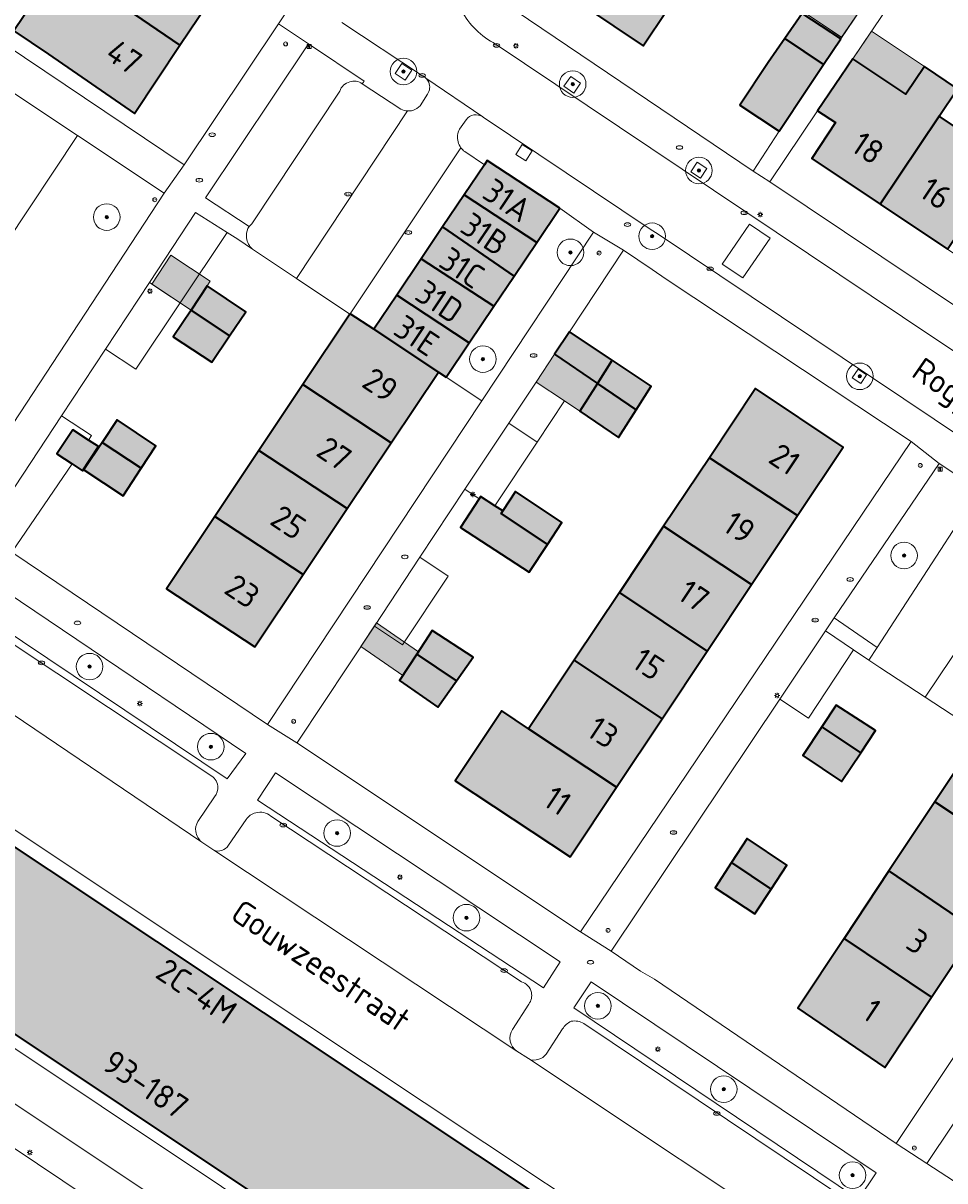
# Model space of a CAD drawing. Header units: metres. Extents: x 125349 to 128236, y 501602 to 503797.
# Tile 443 of 656: x 127074 to 127143, y 502371 to 502458. Entities that reach past the tile are written whole.
import ezdxf
from ezdxf.enums import TextEntityAlignment as Align

# ---------------------------------------------------------------- set-up
doc = ezdxf.new("R2010")
doc.units = ezdxf.units.M
doc.layers.get('0').update_dxf_attribs({"linetype": 'CONTINUOUS'})
for name, color, linetype, lineweight in [('B-WE-GR-BEPLANTING_CULTUUR_BODEMBEDEKKER-GV', 90, 'CONTINUOUS', 18), ('B-WE-GR-BEPLANTING_CULTUUR_HEESTERS-GV', 90, 'CONTINUOUS', 18), ('B-WE-GR-BOOM-S-500', 90, 'CONTINUOUS', 18), ('B-WE-GR-GROENVOORZIENING-GV', 80, 'CONTINUOUS', 18), ('B-WE-IE-MEUBILAIR-S', 7, 'CONTINUOUS', 18), ('B-WE-IE-MEUBILAIR_WEGMEUBILAIR-GV', 7, 'CONTINUOUS', 18), ('B-WE-OG-BEBOUWING-GV', 7, 'CONTINUOUS', 35), ('B-WE-OG-BEBOUWING-T18', 10, 'CONTINUOUS', 18), ('B-WE-OG-BEBOUWING_OVERBOUWING-GV', 7, 'CONTINUOUS', 18), ('B-WE-OG-BEBOUWING_TE AMOVEREN-V', 253, 'CONTINUOUS', 18), ('B-WE-OG-TERREIN_BEGROEID-GV', 7, 'CONTINUOUS', 18), ('B-WE-OG-TERREIN_ERF-GV', 7, 'CONTINUOUS', 18), ('B-WE-OG-TOPOGRAFIE-T18', 10, 'CONTINUOUS', 18), ('B-WE-VH-OPENVERHARDING_BETONSTRAATSTEEN-GV', 90, 'CONTINUOUS', 18), ('B-WE-VH-OPENVERHARDING_TEGEL-GV', 90, 'CONTINUOUS', 18)]:
    doc.layers.add(name, color=color, linetype=linetype, lineweight=lineweight)
doc.layers.add('B-WE-OG-BEBOUWING-V', color=7, linetype='CONTINUOUS', lineweight=18, true_color=0xcc646e)
doc.layers.add('B-WE-OG-BEBOUWING_OVERBOUWING-V', color=7, linetype='CONTINUOUS', lineweight=18, true_color=0xcc646e)
doc.styles.add('NLCS-ISO', font='NLCS-ISO.ttf')
doc.styles.add('NLCS-ISO-M1000-T18', font='NLCS-ISO.ttf', dxfattribs={"height": 1.8})

# ---------------------------------------------------------------- blocks, each defined once
blk = doc.blocks.new('SIE-MEUBILAIR_BORD_INFORMATIE-SO')
h = blk.add_hatch(color=256)
h.dxf.hatch_style = 1
h.paths.add_polyline_path([(0.13, 0.2), (-0.33, 0.2), (-0.33, 0.08), (-0.13, 0.08), (-0.13, -0.65), (0.13, -0.65)])
h = blk.add_hatch(color=256)
h.dxf.hatch_style = 1
edge = h.paths.add_edge_path()
edge.add_arc((0, 0.5), 0.149, 0, 360)
for points in [[(-0.75, -0.75), (0.75, -0.75), (0.75, 0.75), (-0.75, 0.75)], [(0.13, 0.2), (-0.33, 0.2), (-0.33, 0.08), (-0.13, 0.08), (-0.13, -0.65), (0.13, -0.65)]]:
    blk.add_lwpolyline(points, close=True)
blk.add_circle((0, 0.5), 0.149)
blk = doc.blocks.new('SIE-MEUBILAIR_PAAL_LICHTMAST-SO')
for points in [[(-0.62, 0), (-1, 0)], [(-0.71, 0.71), (-0.44, 0.44)], [(0, 1), (0, 0.62)], [(0.44, 0.44), (0.71, 0.71)], [(1, 0), (0.62, 0)], [(-0.71, -0.71), (-0.44, -0.44)], [(0, -0.62), (0, -1)], [(0.44, -0.44), (0.71, -0.71)]]:
    blk.add_lwpolyline(points)
blk.add_circle((0, 0), 0.5)
blk = doc.blocks.new('SIE-MEUBILAIR_PAAL_AFSLUITPAAL-SO')
blk.add_circle((0, 0), 0.75)
at = {"style": 'NLCS-ISO'}
blk.add_text('af', height=0.75, dxfattribs=at).set_placement((0, 0.05), align=Align.MIDDLE_CENTER)
blk = doc.blocks.new('SIE-MEUBILAIR_PAAL_VERKEERSBORD-SO')
blk.add_circle((0, 0), 0.75)
at = {"style": 'NLCS-ISO'}
blk.add_text('vb', height=0.75, dxfattribs=at).set_placement((0, 0.07), align=Align.MIDDLE_CENTER)
blk = doc.blocks.new('SIE-MEUBILAIR_PUT_KOLK-SO')
blk.add_ellipse((0, 0), major_axis=(1.25, 0), ratio=0.54)
at = {"style": 'NLCS-ISO'}
blk.add_text('klk', height=0.75, dxfattribs=at).set_placement((0.03, 0), align=Align.MIDDLE_CENTER)
blk = doc.blocks.new('SIE-MEUBILAIR_PUT_RIOOLPUT-SO')
blk.add_ellipse((0, 0), major_axis=(1.25, 0), ratio=0.54)
at = {"style": 'NLCS-ISO'}
blk.add_text('ri', height=0.75, dxfattribs=at).set_placement((-0.04, 0.07), align=Align.MIDDLE_CENTER)
blk = doc.blocks.new('SIE-MEUBILAIR_PUT_BRANDKRAAN-SO')
blk.add_ellipse((0, 0), major_axis=(1.25, 0), ratio=0.54)
at = {"style": 'NLCS-ISO'}
blk.add_text('bk', height=0.75, dxfattribs=at).set_placement((0.03, 0), align=Align.MIDDLE_CENTER)
blk = doc.blocks.new('SGR-BOOM_01-SO')
at = {"linetype": 'ByBlock', "lineweight": 18}
h = blk.add_hatch(color=0, dxfattribs=at)
h.dxf.hatch_style = 1
edge = h.paths.add_edge_path()
edge.add_arc((0, 0), 0.25, 0, 360)
at = {"color": 0, "linetype": 'ByBlock', "lineweight": 18}
for radius in [2, 0.25]:
    blk.add_circle((0, 0), radius, dxfattribs=at)

msp = doc.modelspace()

# ---------------------------------------------------------------- hatches: boundary and pattern name
at = {"layer": 'B-WE-OG-BEBOUWING-V'}
for points in [[(127085.687, 502456.672), (127089.165, 502461.875), (127082.701, 502466.285), (127080.099, 502468.061), (127076.617, 502462.865)], [(127124.078, 502461.976), (127117.539, 502466.386), (127113.982, 502461.052), (127120.527, 502456.638)], [(127085.687, 502456.672), (127076.617, 502462.865), (127073.197, 502457.762), (127075.814, 502456.008), (127082.259, 502451.544)], [(127135.382, 502457.165), (127132.484, 502459.071), (127131.181, 502457.186), (127134.08, 502455.231), (127134.086, 502455.227)], [(127134.086, 502455.227), (127134.08, 502455.231), (127131.181, 502457.186), (127129.928, 502455.372), (127127.799, 502452.164), (127130.747, 502450.208), (127132.876, 502453.416)], [(127142.779, 502451.331), (127144.171, 502453.407), (127141.677, 502455.075), (127140.285, 502452.999), (127136.306, 502455.662), (127133.651, 502451.737), (127134.988, 502450.86), (127133.218, 502448.161), (127138.349, 502444.721), (127138.35, 502444.723)], [(127142.779, 502451.331), (127138.35, 502444.723), (127138.349, 502444.721), (127143.422, 502441.319), (127143.425, 502441.324), (127147.854, 502447.936)], [(127114.258, 502444.404), (127108.801, 502447.999), (127108.583, 502447.676), (127107.072, 502445.427), (127112.532, 502441.842)], [(127110.826, 502439.308), (127112.532, 502441.842), (127107.072, 502445.427), (127105.447, 502443.008)], [(127103.826, 502440.595), (127109.299, 502437.041), (127110.826, 502439.308), (127105.447, 502443.008)], [(127103.826, 502440.595), (127101.995, 502437.871), (127107.445, 502434.287), (127109.299, 502437.041)], [(127086.523, 502436.743), (127089.425, 502434.816), (127090.638, 502436.619), (127087.74, 502438.575)], [(127100.269, 502435.302), (127105.13, 502432.078), (127105.701, 502431.698), (127107.445, 502434.287), (127101.995, 502437.871)], [(127086.523, 502436.743), (127085.183, 502434.726), (127088.081, 502432.82), (127089.425, 502434.816)], [(127098.465, 502436.433), (127094.941, 502431.152), (127101.568, 502426.749), (127105.13, 502432.078), (127100.269, 502435.302), (127098.494, 502436.477)], [(127118.19, 502432.973), (127114.975, 502435.115), (127113.863, 502433.437), (127117.1, 502431.233)], [(127120.011, 502429.251), (127121.138, 502431.017), (127118.19, 502432.973), (127117.1, 502431.233)], [(127091.632, 502426.192), (127098.269, 502421.814), (127101.568, 502426.749), (127094.941, 502431.152)], [(127120.011, 502429.251), (127117.1, 502431.233), (127115.77, 502429.149), (127118.681, 502427.167)], [(127125.504, 502425.642), (127132.145, 502421.28), (127135.576, 502426.427), (127128.971, 502430.842)], [(127082.774, 502424.849), (127083.87, 502426.522), (127080.973, 502428.478), (127079.836, 502426.778)], [(127077.581, 502425.17), (127078.362, 502424.657), (127079.557, 502426.477), (127078.811, 502426.967), (127077.635, 502427.74), (127076.44, 502425.919)], [(127082.774, 502424.849), (127079.836, 502426.778), (127078.466, 502424.729), (127081.414, 502422.773)], [(127088.309, 502421.213), (127094.95, 502416.85), (127098.269, 502421.814), (127091.632, 502426.192)], [(127125.504, 502425.642), (127122.068, 502420.488), (127128.683, 502416.087), (127132.145, 502421.28)], [(127113.333, 502419.111), (127109.846, 502421.443), (127109.971, 502421.636), (127109.374, 502422.022), (127108.291, 502422.721), (127108.184, 502422.555), (127106.783, 502420.388), (127111.963, 502417.02)], [(127113.333, 502419.111), (127114.42, 502420.769), (127110.918, 502423.101), (127109.971, 502421.636), (127109.846, 502421.443)], [(127088.309, 502421.213), (127084.682, 502415.777), (127091.319, 502411.418), (127094.95, 502416.85)], [(127125.342, 502411.077), (127128.683, 502416.087), (127122.068, 502420.488), (127118.739, 502415.494)], [(127115.341, 502410.397), (127121.947, 502405.984), (127125.342, 502411.077), (127118.739, 502415.494)], [(127106.499, 502408.854), (127107.752, 502410.622), (127104.655, 502412.628), (127103.494, 502410.856)], [(127106.499, 502408.854), (127103.494, 502410.856), (127102.198, 502408.879), (127105.096, 502406.873)], [(127111.91, 502405.25), (127118.521, 502400.846), (127121.947, 502405.984), (127115.341, 502410.397)], [(127111.91, 502405.25), (127109.89, 502406.595), (127106.376, 502401.325), (127115.026, 502395.603), (127118.521, 502400.846)], [(127136.887, 502403.439), (127138.002, 502405.119), (127135.054, 502407.026), (127133.966, 502405.377)], [(127136.887, 502403.439), (127133.966, 502405.377), (127132.548, 502403.227), (127135.446, 502401.27)], [(127152.445, 502400.437), (127147.636, 502403.74), (127145.89, 502404.904), (127142.461, 502399.741), (127149.071, 502395.357)], [(127149.071, 502395.357), (127142.461, 502399.741), (127139.008, 502394.542), (127145.575, 502390.093)], [(127130.143, 502393.165), (127131.335, 502394.972), (127128.337, 502396.978), (127127.162, 502395.171)], [(127130.143, 502393.165), (127127.162, 502395.171), (127125.931, 502393.279), (127128.928, 502391.323)], [(127142.217, 502385.036), (127145.575, 502390.093), (127139.008, 502394.542), (127135.637, 502389.466)], [(127142.217, 502385.036), (127135.637, 502389.466), (127132.151, 502384.216), (127138.714, 502379.762)]]:
    msp.add_hatch(color=256, dxfattribs=at).paths.add_polyline_path(points)
at = {"layer": 'B-WE-OG-BEBOUWING_OVERBOUWING-V'}
for points in [[(127134.524, 502462.184), (127132.526, 502459.202), (127135.456, 502457.274), (127137.447, 502460.219)], [(127136.306, 502455.662), (127140.285, 502452.999), (127141.677, 502455.075), (127137.706, 502457.732)], [(127086.523, 502436.743), (127087.74, 502438.575), (127087.965, 502438.914), (127085.01, 502440.877), (127083.568, 502438.706)], [(127115.77, 502429.149), (127117.1, 502431.233), (127113.863, 502433.437), (127112.47, 502431.333), (127114.617, 502429.912)], [(127100.481, 502413.217), (127099.297, 502411.443), (127102.448, 502409.261), (127103.494, 502410.856), (127103.618, 502411.045)]]:
    msp.add_hatch(color=256, dxfattribs=at).paths.add_polyline_path(points)
at = {"layer": 'B-WE-OG-BEBOUWING_TE AMOVEREN-V', "transparency": 33554508}
h = msp.add_hatch(color=256, dxfattribs=at)
h.dxf.hatch_style = 1
h.paths.add_polyline_path([(127142.869, 502350.018), (127139.722, 502352.111), (127139.755, 502352.161), (127139.254, 502353.215), (127138.605, 502353.935), (127137.895, 502354.386), (127136.985, 502354.713), (127135.8, 502354.792), (127135.766, 502354.742), (127135.608, 502354.847), (127134.895, 502353.774), (127131.551, 502356.042), (127132.244, 502357.084), (127043.656, 502416.054), (127042.959, 502415.013), (127039.582, 502417.23), (127040.298, 502418.301), (127040.14, 502418.406), (127040.173, 502418.456), (127039.646, 502419.52), (127038.994, 502420.235), (127038.305, 502420.717), (127037.391, 502421.04), (127036.226, 502421.098), (127036.193, 502421.048), (127033.051, 502423.15), (127029.191, 502417.251), (127028.641, 502417.602), (127028.039, 502416.652), (127028.589, 502416.251), (127026.55, 502413.365), (127030.067, 502411.111), (127030.683, 502412.153), (127034.052, 502409.951), (127033.386, 502408.86), (127129.507, 502344.735), (127130.208, 502345.785), (127133.656, 502343.477), (127132.954, 502342.478), (127136.452, 502340.22), (127138.306, 502343.02), (127138.956, 502342.618), (127139.558, 502343.568), (127138.958, 502343.969)])

# ---------------------------------------------------------------- linework, layer by layer
at = {"layer": 'B-WE-GR-BEPLANTING_CULTUUR_BODEMBEDEKKER-GV', "flags": 128}
for points in [[(127099.403, 502453.772), (127099.555, 502453.978), (127095.356, 502456.781), (127087.602, 502445.183), (127090.9, 502443.031)], [(127090.9, 502443.031), (127091.1, 502443.231), (127097.705, 502453.222)], [(127142.789, 502425.199), (127134.884, 502413.601), (127138.132, 502411.349)], [(127146.788, 502422.342), (127146.887, 502422.496), (127142.789, 502425.199)], [(127138.132, 502411.349), (127145.087, 502422.089)]]:
    msp.add_lwpolyline(points, dxfattribs=at)
at = {"layer": 'B-WE-GR-BEPLANTING_CULTUUR_BODEMBEDEKKER-GV'}
for points in [[(127097.705, 502453.222, -0.251392), (127098.456, 502453.919)], [(127098.456, 502453.919, -0.248236), (127099.403, 502453.772)]]:
    msp.add_lwpolyline(points, format="xyb", dxfattribs=at)
at = {"layer": 'B-WE-GR-BEPLANTING_CULTUUR_HEESTERS-GV', "flags": 128}
for points in [[(127114.258, 502444.404), (127112.532, 502441.842), (127110.826, 502439.308), (127109.299, 502437.041), (127107.445, 502434.287), (127105.701, 502431.698), (127108.393, 502429.915), (127116.798, 502442.616)], [(127068.039, 502415.69), (127089.231, 502401.475), (127090.632, 502403.375), (127069.44, 502417.689)], [(127129.507, 502344.735), (127033.386, 502408.86), (127032.726, 502407.838), (127046.02, 502399.285), (127061.482, 502389.026), (127107.067, 502358.618), (127107.31, 502358.958), (127116.057, 502353.102), (127115.953, 502352.935), (127129.06, 502344.126)], [(127114.273, 502387.708), (127092.881, 502401.923), (127091.53, 502399.874), (127113.022, 502385.759)], [(127115.321, 502384.257), (127136.713, 502369.843), (127138.064, 502371.842), (127116.622, 502386.207)]]:
    msp.add_lwpolyline(points, close=True, dxfattribs=at)
at = {"layer": 'B-WE-GR-GROENVOORZIENING-GV', "flags": 128}
for points in [[(127085.71, 502437.283), (127089.251, 502442.581), (127086.851, 502444.084), (127083.386, 502438.826)], [(127080.082, 502433.811), (127082.378, 502432.296), (127085.71, 502437.283), (127083.386, 502438.826)], [(127112.559, 502426.815), (127114.617, 502429.912), (127112.47, 502431.333), (127110.42, 502428.238)], [(127073.035, 502418.53), (127077.581, 502425.17), (127076.44, 502425.919), (127077.635, 502427.74), (127078.811, 502426.967), (127079.04, 502427.301), (127076.773, 502428.789), (127070.941, 502419.939)], [(127109.374, 502422.022), (127112.559, 502426.815), (127110.42, 502428.238), (127107.125, 502423.263), (127108.184, 502422.555), (127108.291, 502422.721)], [(127100.312, 502412.975), (127102.427, 502411.567), (127105.859, 502416.731), (127103.738, 502418.148)], [(127130.805, 502407.473), (127132.969, 502406.038), (127136.347, 502411.181), (127134.233, 502412.601)], [(127144.166, 502371.06), (127149.914, 502379.688), (127147.645, 502381.175), (127141.864, 502372.54), (127143.863, 502371.239)]]:
    msp.add_lwpolyline(points, close=True, dxfattribs=at)
at = {"layer": 'B-WE-IE-MEUBILAIR_WEGMEUBILAIR-GV', "flags": 128}
for points in [[(127102.367, 502455.306), (127101.872, 502454.539), (127102.639, 502454.044), (127103.134, 502454.811)], [(127115.083, 502454.325), (127114.573, 502453.589), (127115.309, 502453.079), (127115.819, 502453.815)], [(127111.425, 502449.202), (127110.952, 502448.46), (127111.694, 502447.987), (127112.167, 502448.729)], [(127125.317, 502447.396), (127124.59, 502447.882), (127124.104, 502447.155), (127124.831, 502446.669)], [(127136.898, 502431.221), (127137.335, 502431.868), (127136.688, 502432.306), (127136.25, 502431.659)]]:
    msp.add_lwpolyline(points, close=True, dxfattribs=at)
at = {"layer": 'B-WE-OG-BEBOUWING-GV', "flags": 128}
for points in [[(127085.687, 502456.672), (127089.165, 502461.875), (127082.701, 502466.285), (127080.099, 502468.061), (127076.617, 502462.865)], [(127124.078, 502461.976), (127117.539, 502466.386), (127113.982, 502461.052), (127120.527, 502456.638)], [(127085.687, 502456.672), (127076.617, 502462.865), (127073.197, 502457.762), (127075.814, 502456.008), (127082.259, 502451.544)], [(127135.382, 502457.165), (127132.484, 502459.071), (127131.181, 502457.186), (127134.08, 502455.231), (127134.086, 502455.227)], [(127134.086, 502455.227), (127134.08, 502455.231), (127131.181, 502457.186), (127129.928, 502455.372), (127127.799, 502452.164), (127130.747, 502450.208), (127132.876, 502453.416)], [(127142.779, 502451.331), (127144.171, 502453.407), (127141.677, 502455.075), (127140.285, 502452.999), (127136.306, 502455.662), (127133.651, 502451.737), (127134.988, 502450.86), (127133.218, 502448.161), (127138.349, 502444.721), (127138.35, 502444.723)], [(127142.779, 502451.331), (127138.35, 502444.723), (127138.349, 502444.721), (127143.422, 502441.319), (127143.425, 502441.324), (127147.854, 502447.936)], [(127114.258, 502444.404), (127108.801, 502447.999), (127108.583, 502447.676), (127107.072, 502445.427), (127112.532, 502441.842)], [(127110.826, 502439.308), (127112.532, 502441.842), (127107.072, 502445.427), (127105.447, 502443.008)], [(127103.826, 502440.595), (127109.299, 502437.041), (127110.826, 502439.308), (127105.447, 502443.008)], [(127103.826, 502440.595), (127101.995, 502437.871), (127107.445, 502434.287), (127109.299, 502437.041)], [(127086.523, 502436.743), (127089.425, 502434.816), (127090.638, 502436.619), (127087.74, 502438.575)], [(127100.269, 502435.302), (127105.13, 502432.078), (127105.701, 502431.698), (127107.445, 502434.287), (127101.995, 502437.871)], [(127086.523, 502436.743), (127085.183, 502434.726), (127088.081, 502432.82), (127089.425, 502434.816)], [(127098.465, 502436.433), (127094.941, 502431.152), (127101.568, 502426.749), (127105.13, 502432.078), (127100.269, 502435.302), (127098.494, 502436.477)], [(127118.19, 502432.973), (127114.975, 502435.115), (127113.863, 502433.437), (127117.1, 502431.233)], [(127120.011, 502429.251), (127121.138, 502431.017), (127118.19, 502432.973), (127117.1, 502431.233)], [(127091.632, 502426.192), (127098.269, 502421.814), (127101.568, 502426.749), (127094.941, 502431.152)], [(127120.011, 502429.251), (127117.1, 502431.233), (127115.77, 502429.149), (127118.681, 502427.167)], [(127125.504, 502425.642), (127132.145, 502421.28), (127135.576, 502426.427), (127128.971, 502430.842)], [(127082.774, 502424.849), (127083.87, 502426.522), (127080.973, 502428.478), (127079.836, 502426.778)], [(127077.581, 502425.17), (127078.362, 502424.657), (127079.557, 502426.477), (127078.811, 502426.967), (127077.635, 502427.74), (127076.44, 502425.919)], [(127082.774, 502424.849), (127079.836, 502426.778), (127078.466, 502424.729), (127081.414, 502422.773)], [(127088.309, 502421.213), (127094.95, 502416.85), (127098.269, 502421.814), (127091.632, 502426.192)], [(127125.504, 502425.642), (127122.068, 502420.488), (127128.683, 502416.087), (127132.145, 502421.28)], [(127113.333, 502419.111), (127109.846, 502421.443), (127109.971, 502421.636), (127109.374, 502422.022), (127108.291, 502422.721), (127108.184, 502422.555), (127106.783, 502420.388), (127111.963, 502417.02)], [(127113.333, 502419.111), (127114.42, 502420.769), (127110.918, 502423.101), (127109.971, 502421.636), (127109.846, 502421.443)], [(127088.309, 502421.213), (127084.682, 502415.777), (127091.319, 502411.418), (127094.95, 502416.85)], [(127125.342, 502411.077), (127128.683, 502416.087), (127122.068, 502420.488), (127118.739, 502415.494)], [(127115.341, 502410.397), (127121.947, 502405.984), (127125.342, 502411.077), (127118.739, 502415.494)], [(127106.499, 502408.854), (127107.752, 502410.622), (127104.655, 502412.628), (127103.494, 502410.856)], [(127106.499, 502408.854), (127103.494, 502410.856), (127102.198, 502408.879), (127105.096, 502406.873)], [(127111.91, 502405.25), (127118.521, 502400.846), (127121.947, 502405.984), (127115.341, 502410.397)], [(127111.91, 502405.25), (127109.89, 502406.595), (127106.376, 502401.325), (127115.026, 502395.603), (127118.521, 502400.846)], [(127136.887, 502403.439), (127138.002, 502405.119), (127135.054, 502407.026), (127133.966, 502405.377)], [(127136.887, 502403.439), (127133.966, 502405.377), (127132.548, 502403.227), (127135.446, 502401.27)], [(127152.445, 502400.437), (127147.636, 502403.74), (127145.89, 502404.904), (127142.461, 502399.741), (127149.071, 502395.357)], [(127149.071, 502395.357), (127142.461, 502399.741), (127139.008, 502394.542), (127145.575, 502390.093)], [(127130.143, 502393.165), (127131.335, 502394.972), (127128.337, 502396.978), (127127.162, 502395.171)], [(127130.143, 502393.165), (127127.162, 502395.171), (127125.931, 502393.279), (127128.928, 502391.323)], [(127142.217, 502385.036), (127145.575, 502390.093), (127139.008, 502394.542), (127135.637, 502389.466)], [(127142.217, 502385.036), (127135.637, 502389.466), (127132.151, 502384.216), (127138.714, 502379.762)]]:
    msp.add_lwpolyline(points, close=True, dxfattribs=at)
msp.add_lwpolyline([(127132.244, 502357.084), (127043.656, 502416.054), (127042.959, 502415.013), (127039.582, 502417.23), (127040.298, 502418.301), (127040.14, 502418.406), (127040.173, 502418.456), (127039.646, 502419.52), (127038.994, 502420.235), (127038.305, 502420.717), (127037.391, 502421.04), (127036.226, 502421.098), (127036.193, 502421.048), (127033.051, 502423.15), (127029.191, 502417.251), (127028.641, 502417.602), (127028.039, 502416.652), (127028.589, 502416.251), (127026.55, 502413.365), (127030.067, 502411.111), (127030.683, 502412.153), (127034.052, 502409.951), (127033.386, 502408.86), (127129.507, 502344.735)], dxfattribs=at)
at = {"layer": 'B-WE-OG-BEBOUWING_OVERBOUWING-GV', "flags": 128}
for points in [[(127134.524, 502462.184), (127132.526, 502459.202), (127135.456, 502457.274), (127137.447, 502460.219)], [(127136.306, 502455.662), (127140.285, 502452.999), (127141.677, 502455.075), (127137.706, 502457.732)], [(127086.523, 502436.743), (127087.74, 502438.575), (127087.965, 502438.914), (127085.01, 502440.877), (127083.568, 502438.706)], [(127115.77, 502429.149), (127117.1, 502431.233), (127113.863, 502433.437), (127112.47, 502431.333), (127114.617, 502429.912)], [(127100.481, 502413.217), (127099.297, 502411.443), (127102.448, 502409.261), (127103.494, 502410.856), (127103.618, 502411.045)]]:
    msp.add_lwpolyline(points, close=True, dxfattribs=at)
at = {"layer": 'B-WE-OG-TERREIN_BEGROEID-GV', "flags": 128}
for points in [[(127068.692, 502421.44), (127084.502, 502445.535), (127077.982, 502449.88), (127072.602, 502441.764), (127072.633, 502441.744), (127067.978, 502434.542), (127067.863, 502434.617), (127062.066, 502425.872)], [(127107.067, 502358.618), (127061.482, 502389.026), (127046.02, 502399.285), (127032.726, 502407.838), (127031.083, 502405.292), (127056.077, 502388.492), (127105.058, 502355.808)]]:
    msp.add_lwpolyline(points, close=True, dxfattribs=at)
at = {"layer": 'B-WE-OG-TERREIN_ERF-GV', "flags": 128}
for points in [[(127136.788, 502504.8), (127133.617, 502500), (127108.758, 502462.374), (127109.907, 502459.973), (127128.8, 502447.21), (127130.747, 502450.208), (127127.799, 502452.164), (127129.928, 502455.372), (127131.181, 502457.186), (127132.484, 502459.071), (127135.382, 502457.165), (127139.693, 502463.513), (127136.795, 502465.519), (127138.021, 502467.365), (127139.252, 502469.218), (127142.1, 502467.262), (127146.41, 502473.51)], [(127072.602, 502441.764), (127077.982, 502449.88), (127042.518, 502473.514)], [(127146.41, 502473.51), (127142.1, 502467.262), (127140.913, 502465.414), (127139.693, 502463.513), (127135.382, 502457.165), (127134.086, 502455.227), (127132.876, 502453.416), (127130.747, 502450.208), (127128.8, 502447.21), (127130.049, 502446.409), (127133.651, 502451.737), (127136.306, 502455.662), (127145.159, 502468.755)], [(127065.011, 502461.799), (127086.003, 502447.685), (127093.108, 502458.285), (127100.458, 502469.25)], [(127145.159, 502468.755), (127136.306, 502455.662), (127140.285, 502452.999), (127141.677, 502455.075), (127144.171, 502453.407), (127142.779, 502451.331), (127147.854, 502447.936)], [(127089.165, 502461.875), (127085.687, 502456.672), (127082.259, 502451.544), (127075.814, 502456.008), (127073.197, 502457.762)]]:
    msp.add_lwpolyline(points, dxfattribs=at)
for points in [[(127137.581, 502482.27), (127134.273, 502477.298), (127130.872, 502472.186), (127127.496, 502467.113), (127124.078, 502461.976), (127120.527, 502456.638), (127113.982, 502461.052), (127117.539, 502466.386), (127120.963, 502471.519), (127124.344, 502476.589), (127127.741, 502481.681), (127131.065, 502486.665), (127134.471, 502491.772), (127137.824, 502496.799), (127139.959, 502500), (127141.153, 502501.791), (127143.871, 502500), (127150.203, 502495.826), (127146.815, 502490.735), (127144.328, 502492.412), (127140.982, 502487.382)], [(127173.987, 502420.825), (127168.789, 502424.31), (127163.714, 502427.713), (127158.635, 502431.118), (127153.573, 502434.513), (127148.49, 502437.921), (127143.422, 502441.319), (127138.349, 502444.721), (127133.218, 502448.161), (127134.988, 502450.86), (127133.651, 502451.737), (127130.049, 502446.409), (127172.183, 502418.181), (127174.771, 502416.447), (127176.614, 502419.069)], [(127073.035, 502418.53), (127092.283, 502405.574), (127108.393, 502429.915), (127105.701, 502431.698), (127105.13, 502432.078), (127101.568, 502426.749), (127098.269, 502421.814), (127094.95, 502416.85), (127091.319, 502411.418), (127084.682, 502415.777), (127088.309, 502421.213), (127091.632, 502426.192), (127094.941, 502431.152), (127098.465, 502436.433), (127094.447, 502439.119), (127091.147, 502441.325), (127090.05, 502442.081), (127089.251, 502442.581), (127085.71, 502437.283), (127082.378, 502432.296), (127080.082, 502433.811), (127076.773, 502428.789), (127079.04, 502427.301), (127078.811, 502426.967), (127079.557, 502426.477), (127078.362, 502424.657), (127077.581, 502425.17)], [(127112.559, 502426.815), (127109.374, 502422.022), (127109.971, 502421.636), (127110.918, 502423.101), (127114.42, 502420.769), (127113.333, 502419.111), (127111.963, 502417.02), (127106.783, 502420.388), (127108.184, 502422.555), (127107.125, 502423.263), (127103.738, 502418.148), (127105.859, 502416.731), (127102.427, 502411.567), (127100.312, 502412.975), (127094.528, 502404.242), (127094.482, 502404.173), (127115.824, 502389.958), (127140.69, 502426.85), (127122.246, 502439.063), (127121.197, 502439.813), (127119.048, 502441.265), (127114.975, 502435.115), (127118.19, 502432.973), (127121.138, 502431.017), (127120.011, 502429.251), (127118.681, 502427.167), (127115.77, 502429.149), (127117.1, 502431.233), (127113.863, 502433.437), (127112.47, 502431.333), (127114.617, 502429.912)], [(127089.425, 502434.816), (127088.081, 502432.82), (127085.183, 502434.726), (127086.523, 502436.743), (127087.74, 502438.575), (127090.638, 502436.619)], [(127115.341, 502410.397), (127118.739, 502415.494), (127122.068, 502420.488), (127125.504, 502425.642), (127128.971, 502430.842), (127135.576, 502426.427), (127132.145, 502421.28), (127128.683, 502416.087), (127125.342, 502411.077), (127121.947, 502405.984), (127118.521, 502400.846), (127115.026, 502395.603), (127106.376, 502401.325), (127109.89, 502406.595), (127111.91, 502405.25)], [(127082.774, 502424.849), (127081.414, 502422.773), (127078.466, 502424.729), (127079.836, 502426.778), (127080.973, 502428.478), (127083.87, 502426.522)], [(127106.499, 502408.854), (127105.096, 502406.873), (127102.198, 502408.879), (127103.494, 502410.856), (127104.655, 502412.628), (127107.752, 502410.622)], [(127136.347, 502411.181), (127132.969, 502406.038), (127130.805, 502407.473), (127118.123, 502388.506), (127120.322, 502387.005), (127121.372, 502386.404), (127139.565, 502374.042), (127155.692, 502398.277), (127152.994, 502400.083), (127152.445, 502400.437), (127149.071, 502395.357), (127145.575, 502390.093), (127142.217, 502385.036), (127138.714, 502379.762), (127132.151, 502384.216), (127135.637, 502389.466), (127139.008, 502394.542), (127142.461, 502399.741), (127145.89, 502404.904), (127145.66, 502405.055), (127141.733, 502407.623), (127138.332, 502409.848), (127137.499, 502410.407)], [(127136.887, 502403.439), (127135.446, 502401.27), (127132.548, 502403.227), (127133.966, 502405.377), (127135.054, 502407.026), (127138.002, 502405.119)], [(127130.143, 502393.165), (127128.928, 502391.323), (127125.931, 502393.279), (127127.162, 502395.171), (127128.337, 502396.978), (127131.335, 502394.972)]]:
    msp.add_lwpolyline(points, close=True, dxfattribs=at)
at = {"layer": 'B-WE-VH-OPENVERHARDING_BETONSTRAATSTEEN-GV', "flags": 128}
for points in [[(127130.777, 502515.055), (127120.797, 502500), (127114.621, 502490.626), (127105.652, 502496.631), (127104.074, 502494.532), (127103.029, 502493.194), (127108.475, 502489.583), (127106.893, 502487.233), (127105.23, 502484.763), (127103.55, 502482.268), (127101.835, 502479.722), (127100.147, 502477.215), (127098.47, 502474.724), (127098.296, 502474.466), (127102.195, 502471.841), (127100.458, 502469.25), (127093.108, 502458.285), (127095.356, 502456.781)], [(127130.049, 502446.409), (127128.8, 502447.21), (127109.907, 502459.973), (127108.758, 502462.374), (127133.617, 502500), (127136.788, 502504.8), (127138.289, 502507.002), (127139.519, 502508.806), (127137.019, 502508.317), (127135.751, 502508.082), (127134.556, 502506.276), (127130.345, 502500)], [(127095.356, 502456.781), (127093.108, 502458.285), (127086.003, 502447.685), (127084.502, 502445.535), (127068.692, 502421.44), (127070.941, 502419.939), (127076.773, 502428.789), (127080.082, 502433.811), (127083.386, 502438.826), (127086.851, 502444.084), (127089.251, 502442.581), (127090.05, 502442.081), (127091.147, 502441.325)], [(127097.857, 502458.39), (127103.851, 502454.428)], [(127090.8, 502442.881), (127090.9, 502443.031), (127087.602, 502445.183), (127095.356, 502456.781)], [(127095.356, 502456.781), (127099.555, 502453.978), (127099.403, 502453.772), (127102.304, 502451.874)], [(127109.256, 502456.873), (127140.044, 502436.252), (127157.987, 502424.24), (127168.578, 502417.224), (127191.789, 502401.722), (127192.564, 502401.198), (127192.94, 502400.943), (127196.276, 502405.915), (127191.773, 502408.937), (127189.18, 502410.67), (127186.661, 502412.354), (127184.142, 502414.038), (127181.631, 502415.716), (127179.12, 502417.394), (127176.614, 502419.069), (127174.771, 502416.447), (127172.183, 502418.181), (127130.049, 502446.409)], [(127140.044, 502436.252), (127109.256, 502456.873)], [(127108.468, 502451.292), (127104.177, 502454.21)], [(127104.177, 502454.21), (127108.468, 502451.292), (127108.48, 502451.284), (127108.492, 502451.275), (127108.504, 502451.267), (127120.989, 502442.898), (127121.731, 502442.4), (127144.69, 502427.009), (127145.464, 502426.49), (127150.585, 502423.057), (127155.821, 502419.81), (127168.275, 502411.451), (127189.523, 502397.285), (127189.796, 502397.085), (127192.564, 502401.198), (127191.789, 502401.722), (127168.578, 502417.224), (127157.987, 502424.24), (127140.044, 502436.252)], [(127097.705, 502453.222), (127091.1, 502443.231), (127090.9, 502443.031)], [(127102.304, 502451.874), (127099.403, 502453.772)], [(127103.752, 502452.127), (127104.303, 502452.984)], [(127091.147, 502441.325), (127094.447, 502439.119), (127102.794, 502451.733)], [(127102.794, 502451.733), (127094.447, 502439.119), (127098.465, 502436.433), (127098.494, 502436.477), (127106.825, 502448.953)], [(127106.704, 502450.37), (127107.206, 502451.072)], [(127144.69, 502427.009), (127121.731, 502442.4), (127120.989, 502442.898), (127108.504, 502451.267), (127108.492, 502451.275), (127108.48, 502451.284), (127108.468, 502451.292)], [(127115.824, 502389.958), (127094.482, 502404.173), (127092.283, 502405.574), (127073.035, 502418.53), (127070.941, 502419.939), (127068.692, 502421.44), (127062.066, 502425.872), (127054.096, 502431.202), (127049.025, 502434.593), (127043.953, 502437.985), (127038.877, 502441.38), (127033.701, 502444.841), (127026.557, 502449.619), (127025.328, 502447.517), (127041.2, 502436.903), (127038.571, 502433.082), (127034.482, 502435.796), (127032.803, 502433.241), (127039.119, 502429.043)], [(127106.825, 502448.953), (127098.494, 502436.477)], [(127107.103, 502448.673), (127108.583, 502447.676), (127108.801, 502447.999), (127114.258, 502444.404), (127116.798, 502442.616)], [(127108.583, 502447.676), (127107.103, 502448.673)], [(127098.494, 502436.477), (127100.269, 502435.302), (127101.995, 502437.871), (127103.826, 502440.595), (127105.447, 502443.008), (127107.072, 502445.427), (127108.583, 502447.676)], [(127090.9, 502443.031), (127090.8, 502442.881)], [(127158.452, 502349.327), (127158.302, 502349.477), (127150.655, 502354.682), (127147.456, 502356.684), (127145.908, 502357.723), (127137.796, 502363.167), (127134.641, 502365.284), (127111.894, 502380.421), (127111.037, 502380.981), (127088.229, 502396.119), (127087.329, 502396.715), (127064.671, 502412.048), (127063.812, 502412.646), (127039.119, 502429.043), (127032.803, 502433.241), (127029.543, 502435.408), (127021.046, 502441.066), (127018.742, 502442.6)], [(127116.798, 502442.616), (127119.048, 502441.265), (127121.197, 502439.813), (127122.246, 502439.063), (127140.69, 502426.85), (127142.789, 502425.199), (127146.887, 502422.496), (127146.788, 502422.342), (127149.434, 502420.643)], [(127007.763, 502440.795), (127007.707, 502440.711), (127006.36, 502438.694), (127013.027, 502434.266), (127031.445, 502424.312), (127033.051, 502423.15), (127036.193, 502421.048), (127036.226, 502421.098), (127037.391, 502421.04), (127038.305, 502420.717), (127038.994, 502420.235), (127039.646, 502419.52), (127040.173, 502418.456), (127040.14, 502418.406), (127040.298, 502418.301), (127039.582, 502417.23), (127042.959, 502415.013), (127043.656, 502416.054), (127132.244, 502357.084)], [(127121.285, 502338.754), (127125.157, 502338.583), (127127.05, 502341.393), (127114.005, 502349.802), (127115.953, 502352.935), (127116.057, 502353.102), (127107.31, 502358.958), (127107.067, 502358.618), (127105.058, 502355.808), (127056.077, 502388.492), (127031.083, 502405.292), (127020.601, 502412.487), (127019.499, 502413.222), (127014.488, 502416.567), (127013.478, 502417.241), (127008.45, 502420.597), (127007.129, 502421.479), (127005.428, 502422.614), (127000, 502426.237), (126998.645, 502427.141), (126996.975, 502428.255)], [(127145.087, 502422.089), (127138.132, 502411.349), (127137.499, 502410.407)], [(127137.499, 502410.407), (127138.332, 502409.848), (127141.733, 502407.623), (127150.584, 502420.801)], [(127150.584, 502420.801), (127141.733, 502407.623), (127145.66, 502405.055)], [(127041.441, 502418.852), (127090.374, 502386.222)], [(127087.929, 502401.783), (127068.786, 502414.492)], [(127064.671, 502412.048), (127087.329, 502396.715)], [(127114.752, 502345.795), (127073.069, 502373.78), (127032.034, 502401.358), (127019.959, 502409.267), (127017.876, 502410.669), (127017.159, 502410.86), (127014.161, 502410.646), (127013.45, 502410.956)], [(127087.031, 502398.274), (127088.28, 502400.127)], [(127089.333, 502396.477), (127090.68, 502398.412)], [(127111.37, 502386.208), (127092.528, 502398.664)], [(127087.329, 502396.715), (127088.229, 502396.119)], [(127088.229, 502396.119), (127111.037, 502380.981)], [(127166.453, 502351.823), (127168.704, 502355.072), (127163.956, 502357.775), (127144.963, 502370.588), (127144.166, 502371.06), (127143.863, 502371.239), (127141.864, 502372.54), (127139.565, 502374.042), (127121.372, 502386.404), (127120.322, 502387.005), (127118.123, 502388.506), (127115.824, 502389.958)], [(127090.374, 502386.222), (127136.06, 502355.84)], [(127110.702, 502382.625), (127111.92, 502384.512)], [(127114.468, 502382.657), (127113.221, 502380.763)], [(127135.463, 502370.045), (127116.067, 502383.064)], [(127111.037, 502380.981), (127111.894, 502380.421)], [(127111.894, 502380.421), (127134.641, 502365.284)], [(127073.069, 502373.78), (127114.752, 502345.795)]]:
    msp.add_lwpolyline(points, dxfattribs=at)
for points in [[(127084.502, 502445.535), (127086.003, 502447.685), (127065.011, 502461.799), (127064.061, 502462.4), (127060.811, 502464.583), (127044.169, 502475.763), (127042.518, 502473.514), (127077.982, 502449.88)], [(127128.527, 502443.201), (127130.087, 502442.164), (127128.024, 502439.164), (127126.464, 502440.201)], [(127128.527, 502443.201), (127126.464, 502440.201), (127128.024, 502439.164), (127130.087, 502442.164)], [(127119.048, 502441.265), (127116.798, 502442.616), (127108.393, 502429.915), (127092.283, 502405.574), (127094.482, 502404.173), (127094.528, 502404.242), (127100.312, 502412.975), (127103.738, 502418.148), (127107.125, 502423.263), (127110.42, 502428.238), (127112.47, 502431.333), (127113.863, 502433.437), (127114.975, 502435.115)], [(127118.123, 502388.506), (127130.805, 502407.473), (127134.233, 502412.601), (127134.884, 502413.601), (127142.789, 502425.199), (127140.69, 502426.85), (127115.824, 502389.958)], [(127068.039, 502415.69), (127069.44, 502417.689), (127090.632, 502403.375), (127089.231, 502401.475)], [(127147.645, 502381.175), (127151.013, 502386.205), (127154.391, 502391.25), (127157.917, 502396.518), (127161.243, 502401.485), (127161.391, 502401.706), (127163.393, 502404.697), (127166.53, 502409.382), (127164.181, 502411.034), (127155.692, 502398.277), (127139.565, 502374.042), (127141.864, 502372.54)], [(127114.273, 502387.708), (127113.022, 502385.759), (127091.53, 502399.874), (127092.881, 502401.923)], [(127115.321, 502384.257), (127116.622, 502386.207), (127138.064, 502371.842), (127136.713, 502369.843)]]:
    msp.add_lwpolyline(points, close=True, dxfattribs=at)
at = {"layer": 'B-WE-VH-OPENVERHARDING_BETONSTRAATSTEEN-GV'}
for points in [[(127109.256, 502456.873, -0.160542), (127106.757, 502459.525)], [(127103.851, 502454.428, -0.096178), (127104.177, 502454.21)], [(127104.398, 502453.887, 0.095671), (127104.177, 502454.21)], [(127098.456, 502453.919, 0.251392), (127097.705, 502453.222)], [(127099.403, 502453.772, 0.248236), (127098.456, 502453.919)], [(127104.303, 502452.984, 0.253704), (127104.398, 502453.887)], [(127102.794, 502451.733, -0.10857), (127102.304, 502451.874)], [(127102.794, 502451.733, 0.088696), (127103.2, 502451.777)], [(127103.752, 502452.127, -0.148557), (127103.2, 502451.777)], [(127107.206, 502451.072, -0.391426), (127108.468, 502451.292)], [(127106.704, 502450.37, 0.187114), (127106.608, 502449.408)], [(127106.608, 502449.408, 0.094926), (127106.825, 502448.953)], [(127107.103, 502448.673, -0.071684), (127106.825, 502448.953)], [(127090.8, 502442.881, 0.127603), (127090.696, 502442.176)], [(127091.147, 502441.325, -0.168629), (127090.696, 502442.176)], [(127087.929, 502401.783, -0.245681), (127088.527, 502400.928)], [(127088.527, 502400.928, -0.203755), (127088.28, 502400.127)], [(127091.384, 502398.911, 0.208676), (127090.68, 502398.412)], [(127092.528, 502398.664, 0.266635), (127091.384, 502398.911)], [(127087.031, 502398.274, 0.166006), (127086.881, 502397.504)], [(127086.881, 502397.504, 0.175255), (127087.329, 502396.715)], [(127088.229, 502396.119, 0.233807), (127088.832, 502396.096)], [(127088.832, 502396.096, 0.213216), (127089.333, 502396.477)], [(127111.37, 502386.208, -0.275187), (127112.118, 502385.408)], [(127112.118, 502385.408, -0.223168), (127111.92, 502384.512)], [(127115.12, 502383.231, 0.163095), (127114.468, 502382.657)], [(127116.067, 502383.064, 0.186868), (127115.12, 502383.231)], [(127111.037, 502380.981, -0.408064), (127110.702, 502382.625)], [(127112.672, 502380.384, -0.248122), (127111.894, 502380.421)], [(127112.672, 502380.384, 0.202502), (127113.221, 502380.763)]]:
    msp.add_lwpolyline(points, format="xyb", dxfattribs=at)
at = {"layer": 'B-WE-VH-OPENVERHARDING_TEGEL-GV', "flags": 128}
msp.add_lwpolyline([(127138.132, 502411.349), (127134.884, 502413.601), (127134.233, 502412.601), (127136.347, 502411.181), (127137.499, 502410.407)], close=True, dxfattribs=at)

# ---------------------------------------------------------------- block references
at = {"layer": 'B-WE-GR-BOOM-S-500', "xscale": 0.5, "yscale": 0.5, "zscale": 0.5}
for p in [(127102.501, 502454.694), (127115.226, 502453.753), (127124.723, 502447.25), (127080.18, 502443.747), (127121.2, 502442.301), (127115.057, 502441.092), (127108.476, 502433.061), (127136.818, 502431.763), (127140.149, 502418.28), (127078.892, 502409.919), (127088.017, 502403.896), (127097.507, 502397.399), (127107.238, 502391.029), (127117.121, 502384.39), (127126.586, 502378.122), (127136.279, 502371.65)]:
    msp.add_blockref('SGR-BOOM_01-SO', p, dxfattribs=at)
at = {"layer": 'B-WE-IE-MEUBILAIR-S', "xscale": 0.2, "yscale": 0.2, "zscale": 0.2}
for name, p in [('SIE-MEUBILAIR_PAAL_AFSLUITPAAL-SO', (127093.635, 502456.777)), ('SIE-MEUBILAIR_BORD_INFORMATIE-SO', (127095.397, 502456.573)), ('SIE-MEUBILAIR_PUT_KOLK-SO', (127109.495, 502456.665)), ('SIE-MEUBILAIR_PAAL_LICHTMAST-SO', (127110.955, 502456.63)), ('SIE-MEUBILAIR_PUT_KOLK-SO', (127103.903, 502454.405)), ('SIE-MEUBILAIR_PUT_BRANDKRAAN-SO', (127088.112, 502449.942)), ('SIE-MEUBILAIR_PUT_RIOOLPUT-SO', (127123.255, 502448.983)), ('SIE-MEUBILAIR_PUT_RIOOLPUT-SO', (127087.147, 502446.518)), ('SIE-MEUBILAIR_PUT_KOLK-SO', (127098.33, 502445.478)), ('SIE-MEUBILAIR_PAAL_VERKEERSBORD-SO', (127083.796, 502445.055)), ('SIE-MEUBILAIR_PUT_KOLK-SO', (127128.131, 502444.065)), ('SIE-MEUBILAIR_PAAL_LICHTMAST-SO', (127129.337, 502443.933)), ('SIE-MEUBILAIR_PUT_RIOOLPUT-SO', (127119.352, 502443.178)), ('SIE-MEUBILAIR_PUT_KOLK-SO', (127102.866, 502442.58)), ('SIE-MEUBILAIR_PAAL_AFSLUITPAAL-SO', (127117.216, 502441.036)), ('SIE-MEUBILAIR_PUT_KOLK-SO', (127125.563, 502439.843)), ('SIE-MEUBILAIR_PAAL_LICHTMAST-SO', (127083.429, 502438.171)), ('SIE-MEUBILAIR_PUT_KOLK-SO', (127112.29, 502433.329)), ('SIE-MEUBILAIR_PAAL_AFSLUITPAAL-SO', (127141.367, 502425.056)), ('SIE-MEUBILAIR_BORD_INFORMATIE-SO', (127142.87, 502424.786)), ('SIE-MEUBILAIR_PAAL_LICHTMAST-SO', (127107.712, 502422.88)), ('SIE-MEUBILAIR_PUT_RIOOLPUT-SO', (127102.598, 502418.176)), ('SIE-MEUBILAIR_PUT_RIOOLPUT-SO', (127136.098, 502416.479)), ('SIE-MEUBILAIR_PUT_KOLK-SO', (127099.772, 502414.367)), ('SIE-MEUBILAIR_PUT_RIOOLPUT-SO', (127077.977, 502413.204)), ('SIE-MEUBILAIR_PUT_KOLK-SO', (127133.463, 502413.422)), ('SIE-MEUBILAIR_PUT_KOLK-SO', (127075.275, 502410.199)), ('SIE-MEUBILAIR_PAAL_LICHTMAST-SO', (127130.599, 502407.75)), ('SIE-MEUBILAIR_PAAL_LICHTMAST-SO', (127082.669, 502407.148)), ('SIE-MEUBILAIR_PAAL_AFSLUITPAAL-SO', (127094.241, 502405.809)), ('SIE-MEUBILAIR_PUT_KOLK-SO', (127093.46, 502398)), ('SIE-MEUBILAIR_PUT_KOLK-SO', (127122.814, 502397.441)), ('SIE-MEUBILAIR_PAAL_LICHTMAST-SO', (127102.232, 502394.075)), ('SIE-MEUBILAIR_PAAL_AFSLUITPAAL-SO', (127117.886, 502390.077)), ('SIE-MEUBILAIR_PUT_KOLK-SO', (127110.067, 502387.044)), ('SIE-MEUBILAIR_PUT_RIOOLPUT-SO', (127116.56, 502387.672)), ('SIE-MEUBILAIR_PAAL_LICHTMAST-SO', (127121.63, 502381.131)), ('SIE-MEUBILAIR_PUT_KOLK-SO', (127126.065, 502376.296)), ('SIE-MEUBILAIR_PAAL_LICHTMAST-SO', (127074.397, 502373.357)), ('SIE-MEUBILAIR_PAAL_AFSLUITPAAL-SO', (127140.922, 502373.696))]:
    msp.add_blockref(name, p, dxfattribs=at)

# ---------------------------------------------------------------- texts
at = {"layer": 'B-WE-OG-BEBOUWING-T18', "style": 'NLCS-ISO-M1000-T18'}
for s, rotation, p in [('47', 326.2, (127081.494, 502455.798)), ('18', 326.1, (127137.437, 502448.944)), ('31A', 326.2, (127110.309, 502445.01)), ('16', 326.1, (127142.533, 502445.527)), ('31B', 326.1, (127108.608, 502442.471)), ('31C', 326.1, (127106.907, 502439.932)), ('31D', 326.2, (127105.205, 502437.393)), ('31E', 326.2, (127103.487, 502434.828)), ('29', 326.3, (127100.762, 502431.124)), ('27', 326.3, (127097.303, 502425.95)), ('21', 326.3, (127131.178, 502425.531)), ('25', 326.3, (127093.844, 502420.776)), ('19', 326.4, (127127.761, 502420.39)), ('23', 326.3, (127090.385, 502415.602)), ('17', 326.4, (127124.343, 502415.25)), ('15', 326.3, (127120.926, 502410.11)), ('13', 326.4, (127117.509, 502404.969)), ('11', 326.4, (127114.091, 502399.829)), ('3', 326.5, (127141.163, 502389.234)), ('2C-4M', 325.9, (127086.943, 502385.514)), ('1', 326.5, (127137.729, 502384.048)), ('93-187', 325.9, (127083.114, 502378.494))]:
    msp.add_text(s, height=1.8, rotation=rotation, dxfattribs=at).set_placement(p, align=Align.MIDDLE)
at = {"layer": 'B-WE-OG-TOPOGRAFIE-T18', "style": 'NLCS-ISO-M1000-T18'}
for s, rotation, p in [('Roggebotstraat', 325.3, (127147.604, 502427.734)), ('Gouwzeestraat', 326, (127096.304, 502387.409))]:
    msp.add_text(s, height=1.8, rotation=rotation, dxfattribs=at).set_placement(p, align=Align.MIDDLE)

doc.saveas('drawing.dxf')
